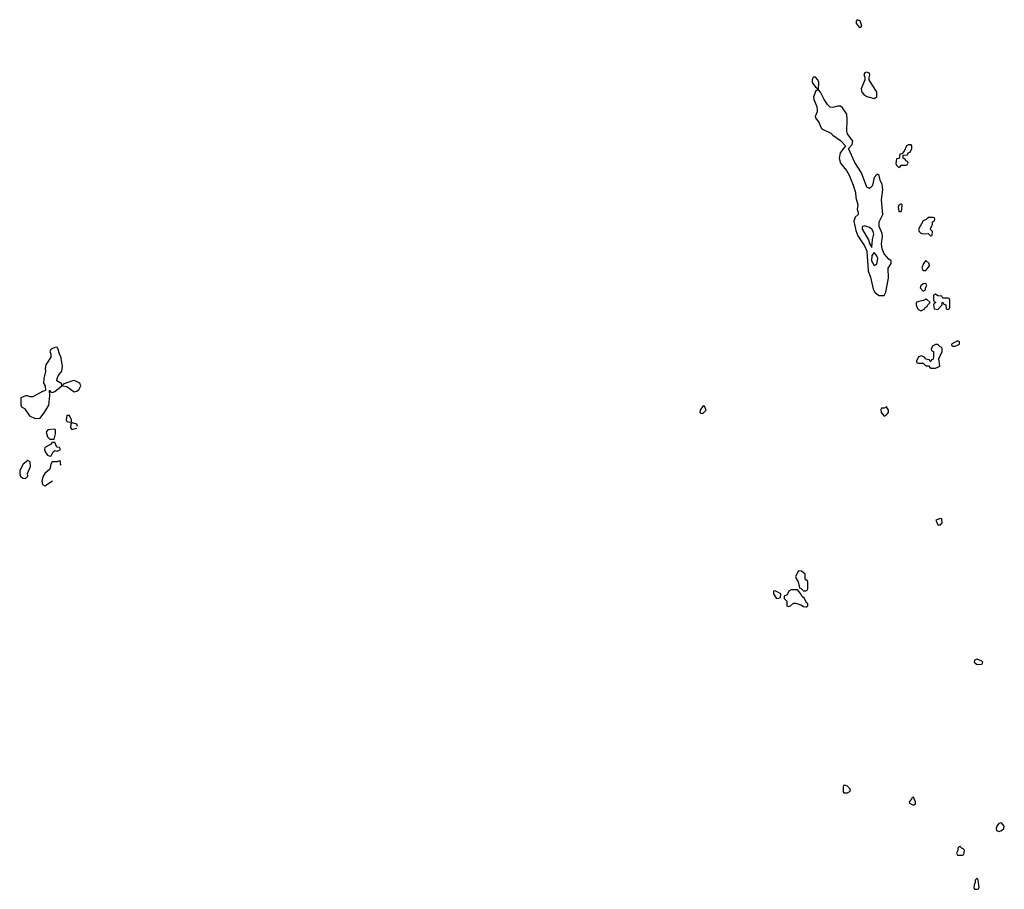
# Model space of a CAD drawing. Header units: inches. Extents: x 2789275 to 2951659, y 860290 to 1033804.
# Tile 300 of 316: x 2910443 to 2918493, y 1007214 to 1014322. Entities that reach past the tile are written whole.
import ezdxf

# ---------------------------------------------------------------- set-up
doc = ezdxf.new("R2010")
doc.units = ezdxf.units.IN
doc.header["$MEASUREMENT"] = 0
doc.layers.add('C9010', color=7, linetype='Continuous')
doc.layers.add('C9011', color=7, linetype='Continuous')

msp = doc.modelspace()

# ---------------------------------------------------------------- linework, layer by layer
at = {"layer": 'C9010', "color": 2, "elevation": 2}
for points in [[(2916810, 1009818), (2916786, 1009770), (2916790, 1009754), (2916806.4, 1009726.4), (2916818, 1009678), (2916832.7, 1009672.7), (2916850, 1009654), (2916870, 1009654), (2916882, 1009658), (2916886, 1009670), (2916886, 1009730), (2916866, 1009750), (2916866, 1009790), (2916835.3, 1009815.3)], [(2916610, 1009653.2), (2916604.7, 1009650), (2916606, 1009630), (2916630, 1009592), (2916650, 1009594), (2916662, 1009598), (2916666, 1009630), (2916626, 1009650)], [(2916802, 1009662), (2916750, 1009662), (2916732, 1009650), (2916718, 1009622), (2916694, 1009610), (2916694, 1009590), (2916714, 1009570), (2916714, 1009530), (2916730, 1009526.8), (2916746, 1009530), (2916768, 1009552), (2916788.4, 1009551.6), (2916830, 1009538), (2916850, 1009526), (2916870, 1009522), (2916878, 1009522), (2916886, 1009530), (2916886, 1009550), (2916876.4, 1009556.4), (2916858, 1009590), (2916838, 1009610), (2916828.9, 1009628.9)], [(2918270, 1009094), (2918250, 1009086), (2918246, 1009070), (2918270, 1009051.3), (2918310, 1009054), (2918318, 1009070), (2918310, 1009078)], [(2917190, 1008066), (2917178, 1008062), (2917174, 1008050), (2917174, 1008010), (2917182, 1008002), (2917210, 1008002), (2917230, 1008014), (2917235.3, 1008030), (2917210, 1008058)], [(2917750, 1007966), (2917738, 1007962), (2917734, 1007950), (2917714, 1007930), (2917718, 1007918), (2917750, 1007902), (2917766, 1007910), (2917768, 1007930)], [(2918470, 1007757.2), (2918447.5, 1007752.5), (2918431, 1007730), (2918426, 1007710), (2918430, 1007694), (2918450, 1007686.8), (2918470, 1007694.8), (2918489, 1007710), (2918492.7, 1007730)], [(2918130, 1007566), (2918114, 1007550), (2918114, 1007530), (2918102, 1007510), (2918110, 1007494), (2918150, 1007494), (2918162, 1007498), (2918166, 1007530), (2918162, 1007542), (2918147.3, 1007547.3)], [(2918270, 1007306), (2918254, 1007290), (2918254, 1007270), (2918246, 1007250), (2918244.7, 1007230), (2918250, 1007214), (2918270, 1007214), (2918282, 1007218), (2918286, 1007230), (2918278, 1007290)]]:
    msp.add_lwpolyline(points, close=True, dxfattribs=at)
at = {"layer": 'C9011', "color": 2}
for points, elevation in [([(2917290, 1014322), (2917281, 1014310), (2917282.8, 1014290), (2917310, 1014258), (2917319, 1014261), (2917327.3, 1014272.7), (2917313.1, 1014313.1)], 2), ([(2917366, 1013894), (2917351.6, 1013888.4), (2917345.4, 1013874.6), (2917352, 1013850), (2917351.6, 1013831.6), (2917323.8, 1013756.2), (2917328.2, 1013730), (2917345.5, 1013710), (2917370, 1013694.9), (2917430, 1013677.3), (2917449.4, 1013690.6), (2917449.6, 1013730), (2917388.7, 1013830), (2917388, 1013850), (2917394, 1013870), (2917390, 1013886)], 2), ([(2916950, 1013852), (2916930, 1013852), (2916921.6, 1013830), (2916921.6, 1013810), (2916950, 1013771), (2916962, 1013762), (2916964.7, 1013750), (2916950, 1013735.3), (2916934, 1013690), (2916935.8, 1013670), (2916957.4, 1013617.4), (2916963.6, 1013590), (2916962.6, 1013570), (2916947.2, 1013530), (2916950, 1013521), (2916979.3, 1013479.3), (2916988.7, 1013450), (2917001.6, 1013430), (2917074.7, 1013394.7), (2917090, 1013379.1), (2917154.2, 1013334.2), (2917194, 1013290), (2917150, 1013234), (2917143.2, 1013190), (2917154.3, 1013150), (2917203.1, 1013090), (2917225.3, 1013050), (2917257.6, 1012970), (2917275.5, 1012910), (2917279.1, 1012870), (2917296.3, 1012810), (2917290.7, 1012770.7), (2917298.8, 1012750), (2917298, 1012730), (2917272.5, 1012707.5), (2917263.7, 1012676.3), (2917278.6, 1012598.6), (2917295.6, 1012555.6), (2917350, 1012472.7), (2917367.9, 1012430), (2917380.9, 1012270), (2917398.2, 1012218.2), (2917420.7, 1012120.7), (2917435.1, 1012095.1), (2917454.7, 1012074.7), (2917470, 1012066.8), (2917510, 1012067.3), (2917524.7, 1012095.2), (2917546, 1012210), (2917542.7, 1012290), (2917568.7, 1012330), (2917568.7, 1012350), (2917550, 1012364), (2917510, 1012409), (2917494, 1012450), (2917489.3, 1012490), (2917498, 1012550), (2917494, 1012574), (2917469.5, 1012630.5), (2917469.3, 1012670.7), (2917499, 1012730), (2917489.4, 1012850), (2917500.9, 1012930), (2917494.2, 1012974.2), (2917477.2, 1013010), (2917468.7, 1013048.7), (2917458, 1013058), (2917450, 1013058), (2917428.3, 1013031.7), (2917416.3, 1012970), (2917410, 1012959), (2917390, 1012942.7), (2917370, 1012953.2), (2917325.4, 1013070), (2917270, 1013156), (2917218, 1013270), (2917250, 1013302), (2917254, 1013330), (2917209.5, 1013389.5), (2917204, 1013410), (2917209, 1013510), (2917204, 1013550), (2917170, 1013602), (2917154.2, 1013614.2), (2917130, 1013615.1), (2917090, 1013603.5), (2917070, 1013608.3), (2917046.3, 1013630), (2917019.3, 1013670), (2916990, 1013729), (2916973.2, 1013750), (2916976.2, 1013810), (2916969.3, 1013830)], 2), ([(2917730, 1013298), (2917710, 1013298), (2917694, 1013290), (2917672.7, 1013247.3), (2917654, 1013226), (2917638, 1013222), (2917632.7, 1013187.3), (2917610, 1013186), (2917605.4, 1013145.4), (2917610, 1013134), (2917630, 1013114), (2917642, 1013118), (2917650, 1013134), (2917690, 1013134), (2917702, 1013138), (2917706, 1013150), (2917702, 1013162), (2917687.3, 1013167.3), (2917682, 1013182), (2917666, 1013190), (2917666, 1013214), (2917702, 1013218), (2917707.3, 1013232.7), (2917722, 1013238), (2917738, 1013270), (2917738, 1013290)], 2), ([(2917650, 1012818), (2917630, 1012806), (2917626, 1012790), (2917630, 1012754), (2917650, 1012754), (2917655.3, 1012770), (2917658, 1012810)], 2), ([(2917910, 1012706), (2917870, 1012706), (2917854, 1012690), (2917830, 1012678), (2917791.3, 1012610), (2917798, 1012590), (2917810, 1012578), (2917830, 1012571.3), (2917870, 1012574), (2917890, 1012554), (2917902, 1012558), (2917906, 1012590), (2917888, 1012608), (2917888.4, 1012611.6), (2917906, 1012650), (2917906, 1012670), (2917922, 1012678), (2917926, 1012690), (2917922, 1012702)], 2), ([(2917350, 1012636.2), (2917331.3, 1012630), (2917330.8, 1012610), (2917382.4, 1012522.4), (2917390, 1012492), (2917410, 1012461), (2917415.1, 1012524.9), (2917427, 1012570), (2917419.6, 1012590), (2917410, 1012609.2), (2917390, 1012623.7)], 6), ([(2917430, 1012419.3), (2917410, 1012395.3), (2917408.3, 1012350), (2917430, 1012314), (2917450, 1012322.8), (2917457.4, 1012370), (2917450, 1012392.3)], 6), ([(2917850, 1012353.2), (2917832, 1012330), (2917818, 1012290), (2917830, 1012272), (2917850, 1012272), (2917882, 1012310), (2917878, 1012330)], 2), ([(2917850, 1012166), (2917830, 1012162), (2917810, 1012146), (2917806, 1012130), (2917830, 1012102), (2917847.3, 1012112.7), (2917848.4, 1012131.6), (2917858, 1012150)], 2), ([(2917850, 1012038), (2917832, 1012028), (2917790, 1012019), (2917772, 1012010), (2917771.3, 1011990), (2917782, 1011962), (2917790, 1011952), (2917810, 1011942), (2917842, 1011958), (2917846, 1011970), (2917862, 1011978), (2917867.3, 1011992.7), (2917886, 1012010), (2917856.4, 1012036.4)], 2), ([(2917930, 1012078), (2917914, 1012070), (2917914, 1012030), (2917918, 1012018), (2917934, 1012010), (2917918, 1012002), (2917914, 1011990), (2917918, 1011958), (2917950, 1011954), (2917986, 1011990), (2917986, 1012010), (2917990, 1012014), (2917998, 1011998), (2918014, 1011990), (2918018, 1011958), (2918030, 1011954), (2918042, 1011958), (2918046, 1011970), (2918046, 1012030), (2918042, 1012042), (2918030, 1012046), (2917990, 1012046), (2917982, 1012062), (2917950, 1012066)], 2), ([(2910750, 1011644), (2910730, 1011643.7), (2910701, 1011630), (2910690.8, 1011610), (2910697.3, 1011590), (2910697.3, 1011562.7), (2910658, 1011502), (2910650.8, 1011470), (2910654.8, 1011445.2), (2910642, 1011390), (2910638, 1011350), (2910652, 1011330), (2910654, 1011290), (2910630, 1011284), (2910550, 1011239), (2910530, 1011239), (2910508.4, 1011248.4), (2910490, 1011248.7), (2910454, 1011230), (2910454, 1011170), (2910458, 1011158), (2910483.6, 1011143.6), (2910523.4, 1011083.4), (2910570, 1011061), (2910610, 1011066), (2910650, 1011118), (2910681.2, 1011170), (2910688.7, 1011248.7), (2910686, 1011290), (2910690, 1011292), (2910698, 1011278), (2910710, 1011274), (2910730, 1011282), (2910788, 1011330), (2910786, 1011350), (2910773.2, 1011353.2), (2910748, 1011370), (2910748.7, 1011390), (2910757.2, 1011410), (2910786.6, 1011450), (2910793.2, 1011490), (2910779, 1011570), (2910769.4, 1011589.4), (2910759.3, 1011630)], 2), ([(2917950, 1011666), (2917930, 1011666), (2917906, 1011654), (2917894, 1011630), (2917898, 1011618), (2917914, 1011610), (2917914, 1011570), (2917912, 1011548), (2917898, 1011542), (2917892.7, 1011527.3), (2917887.3, 1011527.3), (2917882, 1011542), (2917847.3, 1011547.3), (2917842, 1011562), (2917815.3, 1011575.3), (2917790, 1011566), (2917774, 1011530), (2917778, 1011518), (2917790, 1011514), (2917830, 1011514), (2917850, 1011494), (2917872.7, 1011492.7), (2917890, 1011474), (2917930, 1011474), (2917950, 1011482), (2917966, 1011490), (2917958, 1011550), (2917986, 1011610), (2917986, 1011630), (2917982, 1011642), (2917967.3, 1011647.3)], 2), ([(2918110, 1011698), (2918062, 1011670), (2918062, 1011662), (2918070, 1011654), (2918090, 1011654), (2918110, 1011662), (2918126, 1011670), (2918126, 1011690)], 2), ([(2910890, 1011371.6), (2910874, 1011370), (2910798, 1011342), (2910794, 1011330), (2910830, 1011324.7), (2910890, 1011281), (2910910, 1011284.7), (2910930, 1011302), (2910944, 1011330), (2910935.3, 1011350), (2910918.9, 1011358.9)], 2), ([(2916030, 1011166), (2916006, 1011130), (2916004.7, 1011110), (2916010, 1011106), (2916030, 1011106.8), (2916055.3, 1011130), (2916042, 1011162)], 2), ([(2917530, 1011158), (2917510, 1011146), (2917490, 1011146), (2917483.6, 1011136.4), (2917484.7, 1011110), (2917510, 1011082), (2917526, 1011090), (2917546, 1011110), (2917546, 1011130)], 2), ([(2910850, 1011086), (2910830, 1011086), (2910822.8, 1011050), (2910830, 1011038), (2910850, 1011032), (2910866, 1011034), (2910868, 1011050)], 2), ([(2910730, 1010974), (2910674, 1010970), (2910661, 1010950), (2910670, 1010912), (2910690, 1010892), (2910710, 1010892), (2910726, 1010894), (2910736.4, 1010936.4), (2910735.3, 1010970)], 2), ([(2910730, 1010866), (2910710, 1010866), (2910694, 1010850), (2910650, 1010826), (2910646, 1010810), (2910652, 1010790), (2910670, 1010762), (2910690, 1010754), (2910702, 1010758), (2910718, 1010790), (2910730, 1010802), (2910750, 1010794), (2910778, 1010810), (2910770, 1010826), (2910748, 1010828)], 2), ([(2910510, 1010718), (2910471.3, 1010690), (2910443.5, 1010636.5), (2910444, 1010610), (2910451, 1010590), (2910470, 1010574.8), (2910490, 1010571), (2910509, 1010590), (2910506.6, 1010613.4), (2910532.7, 1010670), (2910528.9, 1010708.9)], 2), ([(2917970, 1010246), (2917934, 1010230), (2917950, 1010194), (2917970, 1010194), (2917986, 1010210), (2917982, 1010242)], 2)]:
    msp.add_lwpolyline(points, close=True, dxfattribs=dict(at, elevation=elevation))
at = {"layer": 'C9011', "color": 2, "elevation": 2}
for points in [[(2910916.5, 1010996.5), (2910910, 1011015.3), (2910874, 1011026), (2910862, 1011018), (2910858, 1010990), (2910870, 1010972), (2910910, 1010982)], [(2910782, 1010682), (2910777.2, 1010690), (2910778, 1010710), (2910770, 1010715.3), (2910750, 1010708), (2910710, 1010708), (2910698, 1010690), (2910690.6, 1010649.4), (2910648.6, 1010611.4), (2910636.3, 1010590), (2910624, 1010550), (2910630, 1010522), (2910650, 1010512), (2910711.5, 1010551.5)]]:
    msp.add_lwpolyline(points, dxfattribs=at)

doc.saveas('drawing.dxf')
